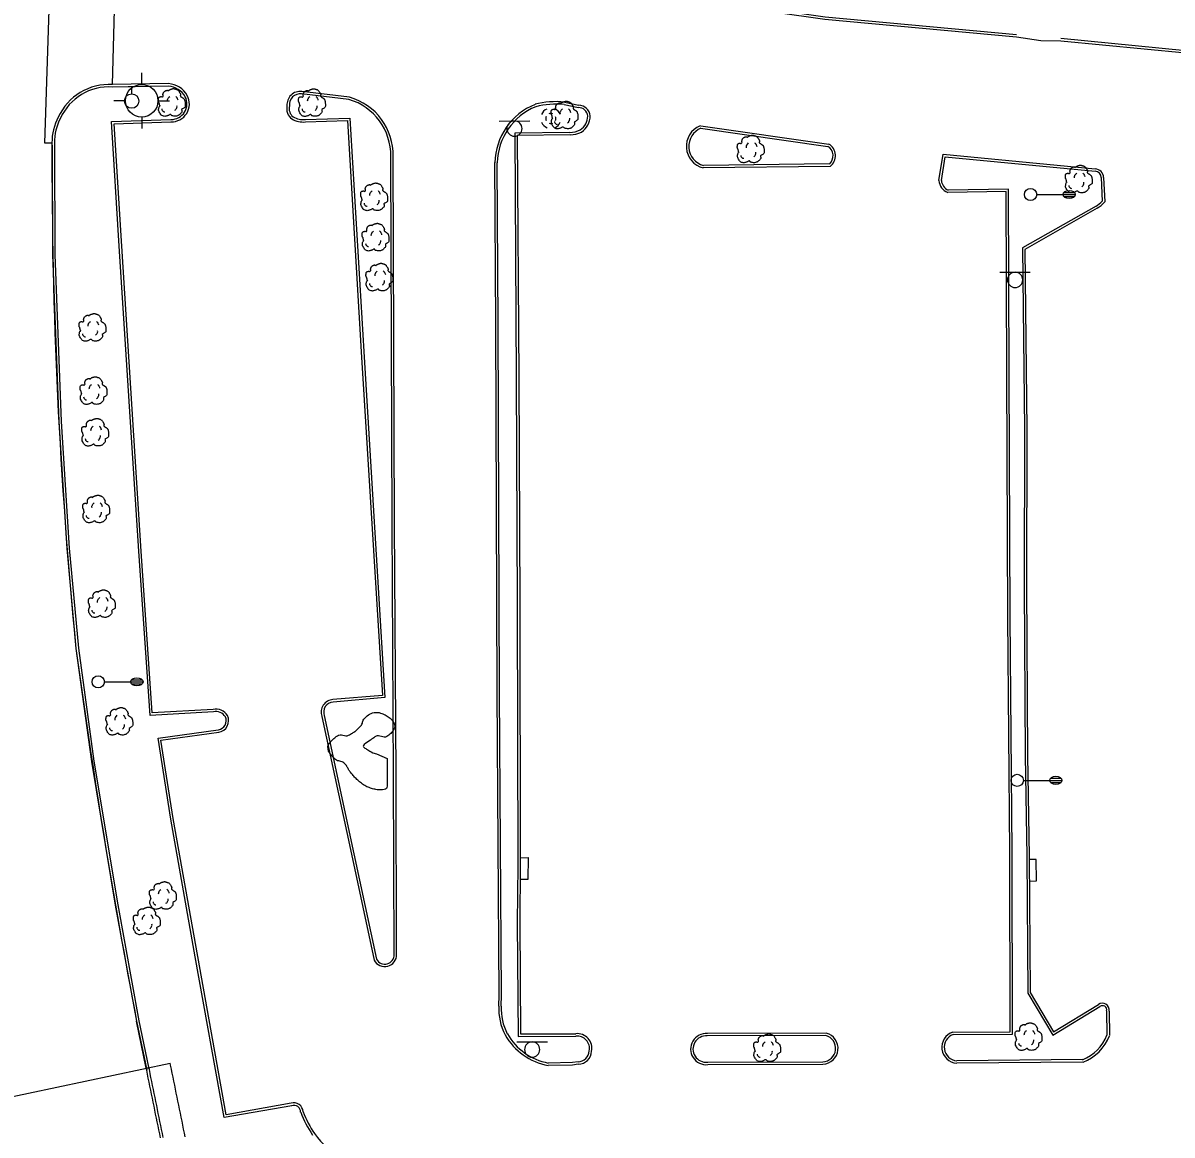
# Model space of a CAD drawing. Extents: x 2145380 to 2157287, y 139568 to 149130.
# Drawn here: x 2151940 to 2152222.6, y 143208.6 to 143482 of the extents above; entities that cross this region are included whole.
import ezdxf

# ---------------------------------------------------------------- set-up
doc = ezdxf.new("R2010")
doc.units = 0
for name, color, linetype in [('Default', 7, 'Continuous'), ('PR_PREVIOUSLY CONSTRUCTED', 7, 'Continuous'), ('TOPO_Asphalt', 7, 'Continuous'), ('TOPO_Curb Back', 7, 'Continuous'), ('TOPO_DRAIN_Inlet Grate', 7, 'Continuous'), ('TOPO_DRAIN_Manhole', 7, 'Continuous'), ('TOPO_Hedgerow', 7, 'Continuous'), ('TOPO_Light Pole', 7, 'Continuous'), ('TOPO_Sign', 7, 'Continuous'), ('TOPO_Tree', 7, 'Continuous'), ('TOPO_Water Fire Hydrant', 7, 'Continuous'), ('TOPO_Water Valve', 7, 'Continuous')]:
    doc.layers.add(name, color=color, linetype=linetype)

# ---------------------------------------------------------------- blocks, each defined once
blk = doc.blocks.new('LP')
at = {"layer": 'TOPO_Light Pole'}
blk.add_line((3.81, 0), (20.32, 0), dxfattribs=at)
for points in [[(20.32, 0), (27.94, 0)], [(20.32, 0), (23.5, 0)], [(20.83, 1.27), (27.43, 1.27)], [(20.83, 1.27), (23.5, 1.27)], [(23.71, 1.27), (27.43, 1.27)], [(23.71, 0), (27.94, 0)], [(20.83, -1.27), (27.43, -1.27)], [(20.83, -1.27), (23.5, -1.27)], [(23.71, -1.27), (27.43, -1.27)]]:
    blk.add_lwpolyline(points, dxfattribs=at)
blk.add_circle((0, 0), 3.81, dxfattribs=at)
blk.add_ellipse((24.13, 0), major_axis=(3.81, 0), ratio=0.666667, dxfattribs=at)
blk = doc.blocks.new('MHEXST')
at = {"layer": 'TOPO_DRAIN_Manhole'}
for centre, radius, start, end in [((-0.1, 0.3), 12.7, 112.9748, 158.2636), ((-0.1, 0.1), 6.35, 157.9722, 204.161), ((-0.1, 0.1), 6.35, 66.1941, 113.691), ((-0.1, 0.3), 12.7, 22.0744, 68.6991), ((-0.1, 0.1), 6.35, 336.8023, 21.4046), ((-0.1, 0.3), 12.7, 202.6921, 248.1938), ((-0.1, 0.1), 6.35, 248.5791, 293.1995), ((-0.1, 0.3), 12.7, 291.7963, 337.3032)]:
    blk.add_arc(centre, radius, start, end, dxfattribs=at)
blk = doc.blocks.new('TREE')
at = {"layer": 'TOPO_Tree'}
for points in [[(-14.1, -0.4), (-14.2, 0.5), (-14.4, 1.4), (-14.6, 2.3), (-14.8, 3.2), (-15.5, 4), (-15.7, 4.9), (-15.8, 5.6), (-15.7, 6.3), (-15.7, 7), (-15.6, 7.9), (-15.7, 8.8), (-15.1, 9.7), (-14.6, 10.4), (-13.8, 10.5), (-13, 10.7), (-12.2, 11), (-11.1, 10), (-10.4, 10.7), (-9.4, 11.7), (-10.3, 13.3), (-9.8, 14.4), (-9.6, 15.1), (-9.3, 15.9), (-8.8, 16.5), (-8.2, 17.3), (-7.5, 17.7), (-6.7, 18.1), (-6.1, 18.4), (-5.6, 18.6), (-5.1, 18.7), (-4.5, 18.7), (-4, 18.5), (-3.5, 18.1)], [(-3.5, 17.6), (-3.1, 18.3), (-2.6, 18.8), (-1.9, 19.2), (-1, 19.7), (-0.2, 20), (0.7, 20.2), (1.6, 20.5), (2.5, 20.8), (3.4, 20.8), (4.1, 20.7), (4.8, 20.5), (5.5, 20.2), (6.4, 19.9), (7.3, 19.7), (8.2, 19.2), (9.4, 18.4), (10, 17.2), (10.8, 16), (11.2, 15.3), (11.6, 14.6), (11.9, 13.9), (12.2, 13.1), (11.4, 12), (11.9, 11.2), (12, 11), (12.2, 10.9), (12.4, 10.7), (12.9, 10.4), (13.5, 10), (14, 9.7), (14.7, 9.2), (15.4, 8.7), (16.1, 8.1), (16.7, 7.5), (16.9, 6.7), (17.1, 6), (17.6, 4.4), (17.7, 2.8), (17.7, 1.2), (17.7, -0.2), (17.8, -2.2), (16.6, -3), (15.5, -3.8), (14.3, -4.6), (13.2, -5.3)], [(13.2, -5.3), (13.3, -5.8), (13.4, -6.3), (13.4, -6.7), (13.8, -8.5), (12.2, -10), (10.8, -11.5), (10, -12.3), (9.1, -12.8), (8.2, -13.1), (6, -13.8), (3.3, -13.6), (1.3, -13.1), (0.5, -12.9), (-0.1, -11.4), (-0.8, -11.5), (-2, -11.6), (-3.3, -12.8), (-4.5, -13.1), (-6.1, -13.5), (-7.8, -14), (-9.3, -13.6), (-11.4, -13.1), (-12.8, -11.4), (-14.1, -9.4), (-15.3, -7.3), (-15.6, -5.1), (-15.1, -3), (-14.9, -1.9), (-13.9, -0.8), (-13.5, 0.1)], [(-4.2, 5.1), (-4.5, 6.1), (-4.3, 7.2), (-3.8, 8.2), (-3.3, 9.3), (-2.7, 10.3), (-1.6, 11)], [(5.9, 11.2), (6.5, 10.7), (7, 10.2), (7.4, 9.5), (7.9, 8.6), (8.3, 7.6), (8.5, 6.6)], [(-11.4, -4.5), (-11.5, -5.4), (-11, -6.3), (-10.1, -7.2), (-9.3, -8), (-8.5, -8.3), (-7.7, -8.1)], [(4.8, -6.3), (5.7, -5.7), (6.3, -4.9), (6.8, -3.9), (7.4, -2.8), (7.6, -1.7), (7.5, -0.6)]]:
    blk.add_open_spline(points, degree=3, dxfattribs=at)
blk = doc.blocks.new('FIRHYD')
at = {"layer": 'TOPO_Water Fire Hydrant'}
for p, q in [((-0.02, 10.16), (-0.03, 17.34)), ((10.16, 0.02), (17.34, 0.03)), ((-10.16, -0.02), (-17.34, -0.03)), ((0.02, -10.16), (0.03, -17.34))]:
    blk.add_line(p, q, dxfattribs=at)
blk.add_circle((0, 0), 10.16, dxfattribs=at)
blk = doc.blocks.new('WATVAL')
at = {"layer": 'Default'}
for p, q in [((-2.25, 9), (2.25, 9)), ((0, 4.5), (0, 9))]:
    blk.add_line(p, q, dxfattribs=at)
blk.add_circle((0, 0), 4.5, dxfattribs=at)

msp = doc.modelspace()

# ---------------------------------------------------------------- linework, layer by layer
at = {"layer": 'PR_PREVIOUSLY CONSTRUCTED'}
for p, q in [((2151970.37, 143224.96), (2151967.98, 143236.56)), ((2151934.36, 143217.35), (2151976.25, 143226.2))]:
    msp.add_line(p, q, dxfattribs=at)
for points in [[(2151947.18, 143452.43), (2151945.44, 143452.45), (2151947.81, 143525.76), (2151949.09, 143525.6), (2151949.45, 143528.6)], [(2151979.95, 143208.08), (2151979.75, 143209.05), (2151979.55, 143210.03), (2151979.35, 143211.01), (2151979.15, 143211.99), (2151978.95, 143212.97), (2151978.75, 143213.95), (2151978.55, 143214.93), (2151978.35, 143215.9), (2151978.15, 143216.88), (2151977.95, 143217.86), (2151977.75, 143218.84), (2151977.55, 143219.82), (2151977.35, 143220.8), (2151977.15, 143221.78), (2151976.95, 143222.76), (2151976.75, 143223.74), (2151976.66, 143224.19), (2151976.65, 143224.2), (2151976.55, 143224.72), (2151976.35, 143225.7), (2151976.25, 143226.2)], [(2151974.52, 143207.98), (2151974.32, 143208.96), (2151974.12, 143209.94), (2151973.92, 143210.92), (2151973.72, 143211.9), (2151973.52, 143212.88), (2151973.32, 143213.86), (2151973.12, 143214.84), (2151972.92, 143215.81), (2151972.72, 143216.79), (2151972.52, 143217.77), (2151972.32, 143218.75), (2151972.12, 143219.73), (2151971.92, 143220.71), (2151971.72, 143221.69), (2151971.52, 143222.67), (2151971.42, 143223.12), (2151971.42, 143223.13), (2151971.32, 143223.65), (2151971.12, 143224.63), (2151971.02, 143225.09), (2151970.37, 143224.96)], [(2151973.87, 143207.84), (2151973.67, 143208.82), (2151973.47, 143209.8), (2151973.27, 143210.78), (2151973.07, 143211.76), (2151972.87, 143212.74), (2151972.67, 143213.72), (2151972.47, 143214.7), (2151972.27, 143215.68), (2151972.06, 143216.66), (2151971.86, 143217.64), (2151971.66, 143218.62), (2151971.46, 143219.6), (2151971.26, 143220.58), (2151971.06, 143221.56), (2151970.86, 143222.54), (2151970.77, 143222.99), (2151970.77, 143223), (2151970.66, 143223.52), (2151970.46, 143224.5), (2151970.37, 143224.96)]]:
    msp.add_lwpolyline(points, dxfattribs=at)
for centre, radius, start, end in [((2153171.12, 143448.25), 1223.95, 179.8043, 185.62732), ((2153643.6, 143556.23), 1705.84, 187.68104, 190.80108)]:
    msp.add_arc(centre, radius, start, end, dxfattribs=at)
at = {"layer": 'TOPO_Asphalt'}
msp.add_line((2151963.27, 143511.74), (2151961.94, 143466.87), dxfattribs=at)
msp.add_lwpolyline([(2152184.32, 143478.57), (2152190.35, 143477.74), (2152195.22, 143477.65)], dxfattribs=at)
at = {"layer": 'TOPO_Curb Back'}
for p, q in [((2152020.21, 143463.2), (2152008.54, 143464.59)), ((2152020.33, 143463.79), (2152008.61, 143465.18)), ((2152073.08, 143461.96), (2152076.64, 143461.24)), ((2152073.17, 143462.55), (2152076.71, 143461.84)), ((2152009.47, 143458.28), (2152020.42, 143458.63)), ((2152009.51, 143457.69), (2152019.85, 143458.01)), ((2152019.85, 143458.01), (2152023.24, 143401.18)), ((2152020.42, 143458.63), (2152023.83, 143401.22)), ((2152074.54, 143455.07), (2152060.96, 143454.94)), ((2152060.96, 143454.94), (2152061.35, 143394.81)), ((2152074.57, 143454.47), (2152061.57, 143454.35)), ((2152061.57, 143454.35), (2152061.95, 143394.82)), ((2152030.8, 143358.87), (2152030.49, 143449.21)), ((2152031.4, 143358.87), (2152031.09, 143449.21)), ((2152165.28, 143443.31), (2152166.29, 143449.79)), ((2152166.29, 143449.79), (2152203.73, 143446.14)), ((2152056.33, 143408.06), (2152056.07, 143447.67)), ((2152056.93, 143408.06), (2152056.67, 143447.66)), ((2152165.89, 143443.29), (2152166.8, 143449.14)), ((2152166.8, 143449.14), (2152203.68, 143445.54)), ((2152205.18, 143444), (2152205.43, 143438.23)), ((2152205.78, 143444.03), (2152206.04, 143438)), ((2152182.4, 143441.16), (2152167.57, 143440.93)), ((2152182.56, 143395.86), (2152182.4, 143441.16)), ((2152181.81, 143440.55), (2152167.45, 143440.33)), ((2152181.96, 143395.86), (2152181.81, 143440.55)), ((2152203.9, 143436.95), (2152185.81, 143426.7)), ((2152204.22, 143436.44), (2152186.41, 143426.35)), ((2152185.81, 143426.7), (2152186.29, 143382.13)), ((2152186.41, 143426.35), (2152186.89, 143382.13)), ((2152056.62, 143317.38), (2152056.33, 143408.06)), ((2152057.22, 143317.39), (2152056.93, 143408.06)), ((2152023.24, 143401.18), (2152028.41, 143316.67)), ((2152023.83, 143401.22), (2152029.05, 143316.12)), ((2152182.2, 143335.91), (2152181.96, 143395.86)), ((2152182.8, 143335.92), (2152182.56, 143395.86)), ((2152061.35, 143394.81), (2152061.6, 143338.98)), ((2152061.95, 143394.82), (2152062.2, 143338.98)), ((2152186.29, 143382.13), (2152186.2, 143343.54)), ((2152186.89, 143382.13), (2152186.8, 143343.54)), ((2152031.19, 143297.21), (2152030.8, 143358.87)), ((2152031.79, 143297.21), (2152031.4, 143358.87)), ((2152186.2, 143343.54), (2152186.45, 143301.88)), ((2152186.8, 143343.54), (2152187.05, 143301.88)), ((2152061.6, 143338.98), (2152061.71, 143274.86)), ((2152062.2, 143338.98), (2152062.31, 143274.86)), ((2152182.71, 143278.2), (2152182.2, 143335.91)), ((2152183.31, 143278.2), (2152182.8, 143335.92)), ((2152028.41, 143316.67), (2152016.26, 143315.62)), ((2152057.1, 143242.92), (2152056.62, 143317.38)), ((2152057.7, 143242.92), (2152057.22, 143317.39)), ((2152029.05, 143316.12), (2152016.3, 143315.02)), ((2152013.56, 143311.51), (2152020.8, 143277.6)), ((2152014.13, 143311.68), (2152021.39, 143277.73)), ((2152186.45, 143301.88), (2152186.86, 143277.03)), ((2152187.05, 143301.88), (2152187.46, 143277.04)), ((2152031.3, 143252.96), (2152031.19, 143297.21)), ((2152031.9, 143252.97), (2152031.79, 143297.21)), ((2152020.8, 143277.6), (2152026.42, 143251.57)), ((2152021.39, 143277.73), (2152026.99, 143251.77)), ((2152182.79, 143233.95), (2152182.71, 143278.2)), ((2152183.39, 143233.35), (2152183.31, 143278.2)), ((2152186.86, 143277.03), (2152187.1, 143243.41)), ((2152187.46, 143277.04), (2152187.7, 143243.58)), ((2152061.71, 143274.86), (2152061.6, 143260.73)), ((2152062.31, 143274.86), (2152062.2, 143260.73)), ((2152061.6, 143260.73), (2152061.82, 143232.81)), ((2152062.2, 143260.73), (2152062.42, 143233.41)), ((2152057.05, 143240.26), (2152057.1, 143242.92)), ((2152057.65, 143240.24), (2152057.7, 143242.92)), ((2152187.1, 143243.41), (2152193.25, 143233.15)), ((2152187.7, 143243.58), (2152193.46, 143233.97)), ((2152193.25, 143233.15), (2152204.86, 143240.13)), ((2152193.46, 143233.97), (2152204.51, 143240.62)), ((2152206.51, 143239.1), (2152206.6, 143233.09)), ((2152207.11, 143239.05), (2152207.2, 143232.99)), ((2152061.82, 143232.81), (2152076.02, 143232.87)), ((2152062.42, 143233.41), (2152075.99, 143233.47)), ((2152168.65, 143233.88), (2152182.79, 143233.95)), ((2152168.76, 143233.28), (2152183.39, 143233.35)), ((2152075.13, 143226.35), (2152069.21, 143226.26)), ((2152076.55, 143226.58), (2152075.13, 143226.35)), ((2152076.6, 143225.98), (2152075.18, 143225.75)), ((2152200.7, 143226.49), (2152169.64, 143226.21)), ((2152200.59, 143227.09), (2152169.66, 143226.81)), ((2152075.18, 143225.75), (2152069.16, 143225.66))]:
    msp.add_line(p, q, dxfattribs=at)
for points in [[(2152013.44, 143503.12), (2152020.97, 143501.84), (2152071.58, 143493.71), (2152113.59, 143486.89), (2152137.29, 143483.53), (2152184.38, 143479.16)], [(2152013.36, 143502.52), (2152020.87, 143501.25), (2152071.49, 143493.12), (2152113.5, 143486.3), (2152137.22, 143482.93), (2152184.32, 143478.57)], [(2152195.22, 143477.65), (2152225.96, 143474.64), (2152278.33, 143469.9)], [(2152195.28, 143478.25), (2152226.01, 143475.23), (2152278.38, 143470.49)], [(2151975.83, 143466.51), (2151962.04, 143466.26)], [(2151975.86, 143467.11), (2151962.06, 143466.86)], [(2151986.88, 143312.63), (2151971.28, 143311.73), (2151968.51, 143352.1), (2151963.73, 143427.11), (2151961.8, 143457.77), (2151976.44, 143458.3)], [(2151986.8, 143313.23), (2151971.84, 143312.37), (2151969.11, 143352.14), (2151964.33, 143427.14), (2151962.43, 143457.2), (2151976.44, 143457.7)], [(2152106.61, 143456.13), (2152137.98, 143451.67)], [(2152106.7, 143456.72), (2152138.19, 143452.25)], [(2151947.17, 143452.52), (2151947.19, 143451.51), (2151947.28, 143425.08), (2151948.86, 143384), (2151950.84, 143352.82), (2151953.07, 143328.23), (2151956.9, 143300.44), (2151962.75, 143265.08), (2151967.98, 143236.56), (2151970.46, 143224.52)], [(2151947.77, 143452.53), (2151947.79, 143451.52), (2151947.88, 143425.09), (2151949.46, 143384.03), (2151951.44, 143352.87), (2151953.66, 143328.3), (2151957.5, 143300.53), (2151963.34, 143265.18), (2151968.57, 143236.67), (2151970.93, 143225.21)], [(2152138.56, 143446.74), (2152107.32, 143446.41)], [(2152138.34, 143447.34), (2152107.39, 143447.01)], [(2152006.12, 143215.76), (2151989.5, 143212.85), (2151982.42, 143252.36), (2151976.42, 143286.26), (2151973.25, 143306.18), (2151988.08, 143308.23)], [(2152005.97, 143216.35), (2151989.98, 143213.55), (2151983.01, 143252.46), (2151977.01, 143286.36), (2151973.94, 143305.67), (2151988.17, 143307.63)], [(2152137.5, 143233.03), (2152108.32, 143232.91)], [(2152137.58, 143233.63), (2152108.34, 143233.51)], [(2152108.42, 143226.46), (2152136.73, 143226.56)], [(2152108.43, 143225.86), (2152136.74, 143225.96)]]:
    msp.add_lwpolyline(points, dxfattribs=at)
for centre, radius, start, end in [((2151961.16, 143453.26), 13.63, 86.2008, 155.8544), ((2151961.16, 143453.26), 13.03, 86.0897, 155.9541), ((2151975.3, 143461.18), 5.36, 30.2524, 84.2987), ((2151975.3, 143461.18), 5.96, 30.1102, 84.6475), ((2151976.54, 143462.12), 4.42, 268.6838, 27.6146), ((2151976.54, 143462.12), 3.82, 268.4282, 27.4198), ((2152008.23, 143461.92), 3.28, 83.3337, 184.7691), ((2152008.23, 143461.92), 2.68, 83.3442, 186.6691), ((2152016.16, 143449.46), 14.93, 359.0362, 73.7763), ((2152008.12, 143460.97), 3.23, 167.9419, 232.1189), ((2152008.12, 143460.97), 2.63, 166.003, 231.2133), ((2152016.16, 143449.46), 14.33, 359.0121, 73.5797), ((2152071.92, 143447.31), 15.85, 112.0816, 178.7297), ((2152071.92, 143447.31), 15.25, 112.2264, 178.6975), ((2152071.06, 143442.59), 20.08, 83.9449, 104.7177), ((2152071.06, 143442.58), 19.48, 84.0269, 104.6018), ((2152076.58, 143458.88), 2.36, 6.1918, 88.5032), ((2152076.58, 143458.88), 2.96, 5.4382, 87.447), ((2151959.95, 143452.75), 12.78, 151.5506, 181.0148), ((2151959.95, 143452.75), 12.18, 151.4454, 181.0211), ((2152009.01, 143463.44), 5.78, 240.2131, 274.9961), ((2152009.01, 143463.44), 5.18, 240.6945, 275.1759), ((2152074.71, 143459.21), 4.22, 304.328, 358.9557), ((2152074.71, 143459.21), 4.82, 303.7553, 359.3919), ((2152074.1, 143462.06), 7, 273.6178, 295.246), ((2152074.1, 143462.06), 7.6, 273.4943, 295.6014), ((2152108.59, 143451.68), 5.43, 112.2321, 256.3784), ((2152108.59, 143451.68), 4.83, 112.2332, 255.5133), ((2152136.49, 143449.37), 3.35, 308.2657, 59.4374), ((2152136.49, 143449.37), 2.75, 312.3502, 57.0687), ((2152203.58, 143443.95), 1.6, 2.0942, 86.3646), ((2152203.58, 143443.95), 2.2, 2.1415, 86.0867), ((2152168.73, 143443.54), 3.46, 183.8174, 248.2655), ((2152168.73, 143443.54), 2.86, 185.0892, 245.9707), ((2152197.56, 143446.04), 11.09, 304.8785, 315.1826), ((2152197.56, 143446.04), 11.68, 304.7371, 316.4884), ((2152016.44, 143312.56), 3.07, 93.4496, 199.8844), ((2152016.44, 143312.56), 2.47, 93.2785, 200.7826), ((2151987.47, 143309.95), 3.35, 31.2833, 101.5493), ((2151987.47, 143309.95), 2.75, 31.8788, 102.4063), ((2151987.78, 143310.45), 2.24, 277.781, 25.1918), ((2151987.78, 143310.45), 2.84, 277.7897, 25.9048), ((2152029.01, 143252.87), 2.9, 206.7245, 1.9915), ((2152029.01, 143252.87), 2.3, 208.5278, 2.2175), ((2152070.87, 143239.59), 13.84, 177.2297, 207.718), ((2152070.87, 143239.59), 13.24, 177.1908, 207.6742), ((2152205.51, 143239.34), 1.62, 349.7392, 127.8649), ((2152205.51, 143239.34), 1.02, 346.8355, 129.6452), ((2152071.97, 143240.76), 15.36, 209.6745, 259.4897), ((2152071.97, 143240.76), 14.76, 209.7141, 259.2599), ((2152076.32, 143229.87), 3.62, 348.9397, 95.2739), ((2152076.32, 143229.87), 3.02, 347.9575, 95.7516), ((2152108.04, 143229.68), 3.84, 85.5154, 276.1946), ((2152108.04, 143229.68), 3.24, 85.0974, 276.1945), ((2152136.57, 143229.86), 3.3, 272.6863, 73.7101), ((2152136.57, 143229.86), 3.9, 272.4878, 75.0416), ((2152169.94, 143230.15), 3.95, 108.9609, 265.7112), ((2152169.94, 143230.15), 3.35, 110.5826, 265.2973), ((2152196.7, 143236.99), 10.64, 291.4226, 338.5096), ((2152196.71, 143236.99), 11.24, 290.8505, 339.1237), ((2152076.6, 143229.25), 2.67, 269.0044, 359.8131), ((2152076.6, 143229.25), 3.27, 269.9843, 358.7168), ((2152006.66, 143214.2), 2.26, 1.9889, 107.9185), ((2152006.66, 143214.2), 1.66, 358.7738, 109.2544), ((2152033.49, 143223.76), 26.93, 200.8868, 214.3735), ((2152033.49, 143223.76), 26.34, 201.1208, 214.3688), ((2152026.97, 143219.39), 18.49, 214.5982, 271.7605)]:
    msp.add_arc(centre, radius, start, end, dxfattribs=at)
at = {"layer": 'TOPO_DRAIN_Inlet Grate'}
for points in [[(2152062.31, 143276.71), (2152064.23, 143276.79), (2152064.2, 143271.36), (2152062.28, 143271.38)], [(2152187.51, 143270.98), (2152189.26, 143271.05), (2152189.15, 143276.31), (2152187.47, 143276.34)]]:
    msp.add_lwpolyline(points, dxfattribs=at)
at = {"layer": 'TOPO_Hedgerow'}
for p, q in [((2152026.05, 143302.5), (2152026.99, 143302.27)), ((2152026.99, 143302.27), (2152029.56, 143301.11))]:
    msp.add_line(p, q, dxfattribs=at)
msp.add_open_spline([(2152029.56, 143301.11), (2152029.56, 143298.93), (2152029.56, 143296.75), (2152029.56, 143294.57), (2152029.57, 143293.44), (2152027.32, 143293.35), (2152026.3, 143293.64), (2152025.2, 143293.95), (2152024.05, 143294.45), (2152023.03, 143295.27), (2152022.11, 143296), (2152021.41, 143296.76), (2152020.69, 143297.6), (2152020.15, 143298.24), (2152019.84, 143299.07), (2152019.29, 143299.7), (2152018.58, 143300.5), (2152017.35, 143300.46), (2152016.49, 143301.33), (2152015.82, 143302), (2152015.2, 143302.72), (2152015.09, 143303.42), (2152014.94, 143304.33), (2152015.74, 143305.35), (2152016.72, 143306.23), (2152017.94, 143307.33), (2152019.52, 143306.47), (2152020.68, 143307.16), (2152021.44, 143307.62), (2152022.15, 143308.18), (2152022.78, 143308.8), (2152023.51, 143309.51), (2152023.62, 143310.67), (2152024.41, 143311.37), (2152025.52, 143312.35), (2152027.3, 143312.62), (2152028.61, 143312.07), (2152029.63, 143311.65), (2152030.64, 143310.85), (2152031.18, 143309.98), (2152031.71, 143309.12), (2152030.92, 143307.68), (2152030.02, 143306.94), (2152028.96, 143306.08), (2152027.4, 143307.03), (2152026.28, 143306.24), (2152025.31, 143305.54), (2152023.25, 143304.25), (2152024.19, 143303.67), (2152024.81, 143303.28), (2152025.43, 143302.89), (2152026.05, 143302.5)], degree=3, dxfattribs=at)
at = {"layer": 'TOPO_Sign'}
for points in [[(2152057.14, 143457.91), (2152064.64, 143457.92)], [(2152060.89, 143457.91), (2152060.89, 143457.91)], [(2152059.03, 143456.04), (2152059.03, 143456.04)], [(2152062.76, 143456.04), (2152062.76, 143456.04)], [(2152060.89, 143454.17), (2152060.89, 143454.17)], [(2152180.25, 143420.71), (2152187.74, 143420.72)], [(2152182.13, 143418.84), (2152182.13, 143418.84)], [(2152184, 143420.71), (2152184, 143420.71)], [(2152185.87, 143418.84), (2152185.87, 143418.84)], [(2152184, 143416.97), (2152184, 143416.97)], [(2152061.5, 143231.44), (2152068.99, 143231.45)], [(2152063.38, 143229.57), (2152063.38, 143229.57)], [(2152065.25, 143231.44), (2152065.25, 143231.44)], [(2152067.11, 143229.57), (2152067.11, 143229.57)], [(2152065.25, 143227.71), (2152065.25, 143227.71)]]:
    msp.add_lwpolyline(points, dxfattribs=at)
for centre, start, end in [((2152060.89, 143456.04), 90, 180), ((2152060.89, 143456.04), 360, 90), ((2152060.89, 143456.04), 180, 270), ((2152060.89, 143456.04), 270, 0), ((2152184, 143418.84), 90, 180), ((2152184, 143418.84), 180, 270), ((2152184, 143418.84), 360, 90), ((2152184, 143418.84), 270, 0), ((2152065.25, 143229.57), 90, 180), ((2152065.25, 143229.57), 180, 270), ((2152065.25, 143229.57), 360, 90), ((2152065.25, 143229.57), 270, 0)]:
    msp.add_arc(centre, 1.87, start, end, dxfattribs=at)

# ---------------------------------------------------------------- block references
at = {"layer": 'TOPO_DRAIN_Manhole', "xscale": 0.19685000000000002, "yscale": 0.19685000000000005}
msp.add_blockref('MHEXST', (2152069.88, 143458.5), dxfattribs=at)
at = {"layer": 'TOPO_Light Pole', "xscale": 0.39370000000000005, "yscale": 0.3937000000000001}
for p in [(2152187.81, 143439.84), (2151958.56, 143320), (2152184.53, 143295.77)]:
    msp.add_blockref('LP', p, dxfattribs=at)
at = {"layer": 'TOPO_Tree', "xscale": 0.19685000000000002, "yscale": 0.19685000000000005}
for p in [(2151976.44, 143461.78), (2152010.91, 143461.76), (2152073.01, 143458.7), (2152118.79, 143450.35), (2152199.46, 143442.95), (2152026.19, 143438.58), (2152026.55, 143428.66), (2152027.48, 143418.83), (2151956.93, 143406.47), (2151957.21, 143390.93), (2151957.61, 143380.69), (2151957.85, 143361.82), (2151959.23, 143338.54), (2151963.54, 143309.6), (2151974.26, 143266.77), (2151970.29, 143260.53), (2152187.12, 143232.07), (2152122.83, 143229.33)]:
    msp.add_blockref('TREE', p, dxfattribs=at)
at = {"layer": 'TOPO_Water Fire Hydrant', "xscale": 0.39370000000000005, "yscale": 0.3937000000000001}
msp.add_blockref('FIRHYD', (2151969.24, 143462.89), dxfattribs=at)
at = {"layer": 'TOPO_Water Valve', "xscale": 0.39370000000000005, "yscale": 0.3937000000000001}
msp.add_blockref('WATVAL', (2151966.77, 143462.82), dxfattribs=at)

doc.saveas('drawing.dxf')
